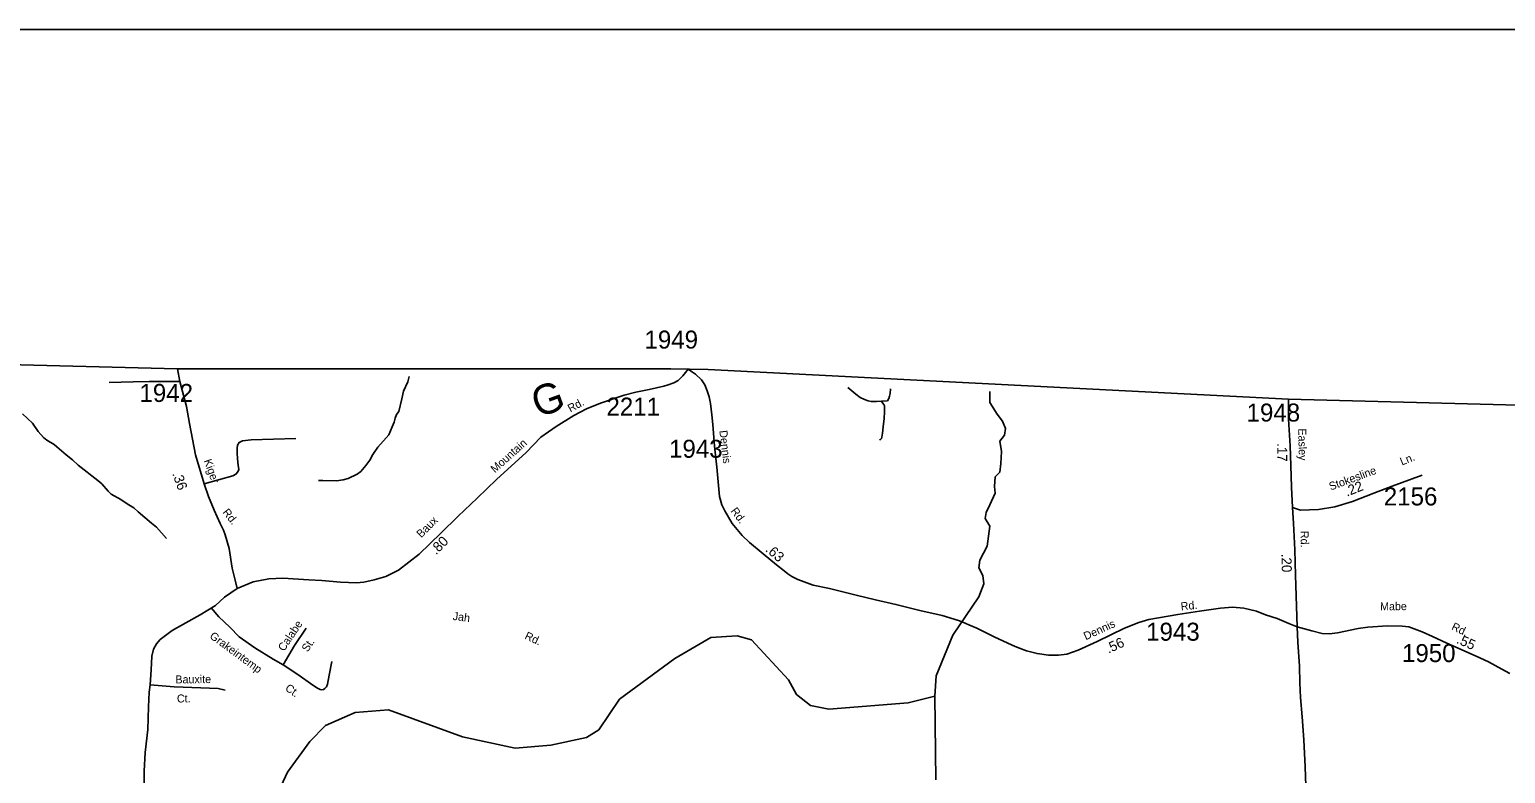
# Model space of a CAD drawing. Extents: x 1551653 to 1702041, y 811336 to 920032.
# Drawn here: x 1644240 to 1656342, y 912089 to 918192 of the extents above; entities that cross this region are included whole.
import ezdxf

# ---------------------------------------------------------------- set-up
doc = ezdxf.new("R2010")
doc.units = 0
for name, color, linetype in [('Old_Level_10', 7, 'Continuous'), ('Old_Level_11', 7, 'Continuous'), ('Old_Level_17', 7, 'Continuous'), ('Old_Level_22', 7, 'Continuous'), ('Old_Level_31', 7, 'Continuous'), ('Old_Level_32', 7, 'Continuous'), ('Old_Level_35', 7, 'Continuous'), ('Old_Level_50', 7, 'Continuous'), ('Old_Level_52', 7, 'Continuous'), ('Old_Level_59', 7, 'Continuous'), ('Old_Level_62', 7, 'Continuous'), ('Old_Level_63', 7, 'Continuous'), ('Old_Level_8', 7, 'Continuous')]:
    doc.layers.add(name, color=color, linetype=linetype)

msp = doc.modelspace()

# ---------------------------------------------------------------- linework, layer by layer
at = {"layer": 'Old_Level_31'}
msp.add_line((1651879.161, 913326.774), (1651879.161, 913326.774), dxfattribs=at)
at = {"layer": 'Old_Level_32'}
for points in [[(1645943.297, 913606.581), (1645924.699, 913673.694), (1645901.312, 913773.928), (1645877, 913935.546), (1645845.111, 914047.999), (1645831.683, 914084.923), (1645803.151, 914138.632), (1645752.799, 914247.727), (1645706.703, 914362.083), (1645671.397, 914464.24), (1645600.066, 914702.572), (1645551.392, 914959.366), (1645526.216, 915098.673), (1645472.508, 915305.115), (1645453.663, 915408.716)], [(1649640.887, 915405.391), (1649597.579, 915350.432), (1649559.395, 915311.829), (1649522.471, 915293.367), (1649477.154, 915278.261), (1649441.907, 915266.512), (1649319.385, 915237.98), (1649211.968, 915216.161), (1649116.3, 915190.984), (1648921.415, 915127.047), (1648807.818, 915081.233), (1648703.469, 915025.153), (1648558.54, 914936.199), (1648431.662, 914847.545), (1648311.203, 914721.421), (1648068.143, 914501.164), (1647910.373, 914348.431), (1647754.283, 914199.054), (1647613.298, 914059.747), (1647435.388, 913886.873), (1647265.871, 913755.958), (1647161.81, 913705.606), (1647066.142, 913677.073), (1646980.543, 913658.611), (1646920.122, 913653.576), (1646790.046, 913658.611), (1646637.313, 913672.038), (1646529.056, 913677.073), (1646317.578, 913690.501), (1646203.448, 913685.466), (1646074.212, 913660.289), (1645943.297, 913606.581)], [(1649640.887, 915405.391), (1649668.072, 915387.356), (1649701.64, 915364.698), (1649749.473, 915319.381), (1649778.006, 915278.261), (1649796.508, 915227.75), (1649811.944, 915179.586), (1649822.839, 915125.059), (1649833.734, 915030.547), (1649843.043, 914950.974), (1649856.32, 914774.44), (1649874.094, 914601.029), (1649896.775, 914361.253), (1649917.313, 914293.883), (1649939.971, 914243.531), (1650001.837, 914138.933), (1650081.756, 914040.222), (1650142.971, 913984.058), (1650255.197, 913890.453), (1650364.023, 913801.952), (1650427.544, 913750.923), (1650457.755, 913725.747), (1650490.484, 913705.606), (1650539.164, 913679.414), (1650664.547, 913633.943), (1650800.377, 913605.96), (1651018.231, 913552.251), (1651176.947, 913513.43), (1651343.947, 913476.505), (1651539.9, 913426.993), (1651721.586, 913385.033), (1651857.116, 913344.752), (1651892.362, 913331.324)], [(1654562.258, 915160.404), (1654562.834, 914995.607), (1654575.35, 914776.978), (1654581.444, 914615.206), (1654587.428, 914438.554), (1654593.994, 914270.425)], [(1654593.994, 914270.425), (1654661.98, 914247.764), (1654807.394, 914253.429), (1654941.477, 914276.09), (1655085.946, 914321.414), (1655261.576, 914389.4), (1655412.655, 914446.055), (1655657.215, 914534.814)], [(1654593.994, 914270.425), (1654603.757, 914143.706), (1654614.322, 913924.482), (1654619.893, 913716.241), (1654627.131, 913462.137), (1654634.437, 913292.721)], [(1645943.297, 913606.581), (1645839.236, 913534.41), (1645763.691, 913467.582), (1645639.879, 913390.807), (1645521.299, 913324.5), (1645409.693, 913261.684), (1645312.159, 913189.23), (1645279.86, 913151.364), (1645256.473, 913110.157), (1645242.957, 913050.523), (1645237.717, 912940.563), (1645229.187, 912817.25), (1645221.769, 912756.777), (1645216.487, 912634.809), (1645210.496, 912448.619), (1645188.098, 912261.042), (1645178.761, 912109.344), (1645183.375, 911839.917)], [(1651892.362, 913331.324), (1651941.036, 913309.505), (1652006.493, 913281.812), (1652148.737, 913211.32), (1652296.435, 913140.827), (1652336.297, 913125.721), (1652414.342, 913096.349), (1652501.619, 913072.013), (1652593.93, 913060.264), (1652675.333, 913058.585), (1652744.147, 913068.656), (1652837.298, 913099.706), (1652995.066, 913172.716), (1653217.874, 913280.133), (1653334.941, 913327.128), (1653418.022, 913351.465), (1653655.515, 913393.425), (1653834.107, 913420.042), (1654004.147, 913443.869), (1654104.065, 913453.008), (1654196.377, 913444.616), (1654299.25, 913419.347), (1654374.909, 913390.591), (1654470.056, 913360.475), (1654566.463, 913318.737), (1654634.437, 913292.721)], [(1654634.437, 913292.721), (1654754.443, 913258.314), (1654839.621, 913238.173), (1654897.526, 913235.656), (1654965.5, 913244.048), (1655134.599, 913279.294), (1655213.483, 913289.365), (1655374.929, 913299.103), (1655494.194, 913297.756), (1655547.903, 913291.882), (1655658.106, 913250.905), (1655743.468, 913212.803), (1655860.504, 913159.289), (1656100.934, 913051.033), (1656201.218, 913005.716), (1656311.152, 912945.294), (1656378.288, 912908.369)], [(1654634.437, 913292.721), (1654637.712, 913165.94), (1654651.53, 912969.74), (1654655.966, 912833.565), (1654660.484, 912711.4), (1654674.677, 912553.215), (1654688.656, 912365.013), (1654700.185, 912144.846), (1654713.289, 911755.264)]]:
    msp.add_lwpolyline(points, dxfattribs=at)
at = {"layer": 'Old_Level_35'}
msp.add_line((1651224.584, 915141.91), (1651273.623, 915145.499), dxfattribs=at)
for points in [[(1645472.508, 915305.115), (1645220.748, 915303.436), (1645089.834, 915301.758), (1644891.783, 915296.723)], [(1650948.492, 915254.682), (1651013.775, 915200.818), (1651050.854, 915173.906), (1651086.736, 915155.965), (1651115.443, 915145.798), (1651141.158, 915141.014), (1651184.216, 915141.014), (1651224.584, 915141.91)], [(1651273.623, 915145.499), (1651285.584, 915165.833), (1651291.564, 915183.774), (1651295.751, 915205.303), (1651300.016, 915245.512)], [(1651224.584, 915141.91), (1651234.751, 915129.95), (1651245.515, 915116.793), (1651249.104, 915104.234), (1651249.702, 915089.283), (1651250.3, 915054.597), (1651246.113, 915001.372), (1651239.535, 914931.999), (1651233.256, 914879.671), (1651227.574, 914848.872), (1651224.584, 914837.509), (1651217.408, 914829.734), (1651208.437, 914824.95)], [(1645671.397, 914464.24), (1645906.372, 914531.376), (1645931.548, 914543.125), (1645948.332, 914563.265), (1645955.045, 914583.406), (1645951.689, 914618.652), (1645944.975, 914670.683), (1645941.618, 914719.355), (1645941.618, 914757.959), (1645944.975, 914783.135), (1645958.402, 914804.954), (1645986.935, 914818.381), (1646057.428, 914825.094), (1646423.317, 914836.844)], [(1645729.971, 913447.29), (1645791.129, 913374.603), (1645882.257, 913289.695), (1645957.494, 913210.716), (1646086.516, 913119.433), (1646236.272, 913026.121), (1646319.976, 912979.009)], [(1646319.976, 912979.009), (1646412.399, 913137.795), (1646508.31, 913280.877)], [(1646319.976, 912979.009), (1646439.073, 912901.735), (1646562.17, 912814.376), (1646599.896, 912789.993), (1646622.094, 912779.337), (1646637.823, 912775.413), (1646651.481, 912777.736), (1646661.838, 912785.331), (1646673.738, 912799.698), (1646682.176, 912820.938), (1646696.93, 912896.886), (1646718.216, 913008.72)], [(1645229.187, 912817.25), (1645425.2, 912799.431), (1645643.487, 912792.749), (1645786.042, 912786.067), (1645843.955, 912772.703)]]:
    msp.add_lwpolyline(points, dxfattribs=at)
at = {"layer": 'Old_Level_50'}
msp.add_line((1651880.156, 913328.945), (1651880.156, 913328.945), dxfattribs=at)
at = {"layer": 'Old_Level_52'}
for points in [[(1645451.821, 915408.716), (1613629.31, 916223.677), (1612893.889, 916242.51), (1609407.795, 916316.714), (1604567.306, 916436.1), (1604121.169, 916447.104), (1597983.715, 916598.477), (1592971.979, 916723.06), (1585567.028, 916909.934), (1571995.505, 917226.835)], [(1645451.821, 915408.716), (1649499.43, 915407.936), (1649803.612, 915402.463), (1654562.258, 915160.404)], [(1694793.511, 914116.371), (1692562.114, 914175.872), (1691336.319, 914204.173), (1689842.72, 914245.971), (1688457.224, 914278.27), (1687259.326, 914310.071), (1685887.728, 914346.272), (1684226.232, 914390.173), (1683014.535, 914420.373), (1682024.635, 914443.572), (1680977.039, 914471.272), (1654562.258, 915160.404)]]:
    msp.add_lwpolyline(points, dxfattribs=at)
at = {"layer": 'Old_Level_59'}
msp.add_line((1651671.053, 912036.911), (1651662.134, 912723.63), dxfattribs=at)
for points in [[(1651662.134, 912723.63), (1651673.206, 912890.85), (1651810.181, 913222.932), (1652022.205, 913537.072), (1652065.163, 913644.519), (1652056.804, 913713.32), (1652022.811, 913775.64), (1652030.365, 913837.96), (1652090.797, 913953.159), (1652112.515, 914117.457), (1652074.744, 914179.777), (1652082.298, 914228.878), (1652112.515, 914293.087), (1652157.838, 914389.4), (1652152.173, 914442.278), (1652157.838, 914521.595), (1652194.664, 914561.253), (1652204.107, 914631.127), (1652209.772, 914729.329), (1652194.664, 914814.311), (1652233.378, 914865.3), (1652240.932, 914920.067), (1652218.27, 914978.61), (1652174.835, 915035.264), (1652112.515, 915131.578), (1652112.515, 915222.206)], [(1646356.103, 912100.477), (1646539.112, 912351.973), (1646666.142, 912484.027), (1646909.129, 912590.654), (1647184.104, 912611.364), (1647790.135, 912388.883), (1648223.103, 912298.045), (1648515.097, 912321.626), (1648807.091, 912384.577), (1648908.182, 912448.143), (1649078.17, 912697.486), (1649532.155, 913032.951), (1649826.097, 913204.272), (1650043.145, 913219.549), (1650159.102, 913184.28), (1650463.194, 912856.401), (1650529.118, 912736.959), (1650644.152, 912645.916), (1650794.148, 912616.593), (1651445.188, 912669.086), (1651662.134, 912723.63)], [(1646611.086, 909983.622), (1646508.149, 910435.454), (1646280.131, 910857.041), (1646272.134, 910916.301), (1646223.127, 910966.539), (1646175.145, 911174.257), (1646198.111, 911649.875), (1646302.072, 911989.134), (1646356.103, 912100.477)]]:
    msp.add_lwpolyline(points, dxfattribs=at)
at = {"layer": 'Old_Level_62'}
for points in [[(1647352.529, 915346.041), (1647341.994, 915302.263), (1647306.725, 915225.163), (1647292.371, 915162.93), (1647267.15, 915059.173), (1647248.798, 915033.439), (1647238.442, 915003.502), (1647230.138, 914971.616), (1647213.631, 914931.836), (1647184.924, 914868.167), (1647095.726, 914765.231), (1647055.023, 914705.766), (1647030.827, 914658.502), (1646997.916, 914614.826), (1646957.316, 914566.946), (1646925.123, 914543.365), (1646852.637, 914508.301), (1646812.549, 914496.818), (1646756.467, 914489.539), (1646644.509, 914490.974), (1646608.625, 914493.435)], [(1644181.013, 915039.283), (1644263.034, 914961.774), (1644310.196, 914893.184), (1644333.88, 914870.833), (1644355.615, 914844.586), (1644381.247, 914822.236), (1644440.814, 914787.479), (1644464.6, 914769.127), (1644539.752, 914702.178), (1644591.323, 914661.475), (1644638.792, 914616.876), (1644801.193, 914492.717), (1644832.874, 914464.317), (1644884.137, 914403.622), (1644909.871, 914381.271), (1644988.919, 914337.8), (1645040.387, 914301.506), (1645094.418, 914266.852), (1645132.045, 914236.299), (1645240.825, 914142.898), (1645280.503, 914110.398), (1645363.344, 914017.304)]]:
    msp.add_lwpolyline(points, dxfattribs=at)
at = {"layer": 'Old_Level_63'}
msp.add_lwpolyline([(1633724.041, 918191.523), (1696240.113, 918191.523), (1696240.113, 874749.337), (1633724.041, 874749.337), (1633724.041, 918191.523)], dxfattribs=at)

# ---------------------------------------------------------------- texts
at = {"layer": 'Old_Level_10'}
for s, height, rotation, p in [('Calabe', 65.6167, 56.053575, (1646326.268, 913085.96)), ('Jah', 65.6167, 352.5998528, (1647707.161, 913349.567)), ('Grakeintemp', 65.61666, 323.7752917, (1645710.81, 913204.061)), ('Rd.', 65.6167, 335.1334889, (1648294.273, 913195.523)), ('St.', 65.6167, 56.053575, (1646520.028, 913080.74)), ('Bauxite', 65.6167, 0.7007333, (1645436.318, 912827.467)), ('Ct.', 65.6167, 0.7007333, (1645448.768, 912671.145)), ('Ct.', 65.6167, 324.6376361, (1646330.14, 912776.258))]:
    msp.add_text(s, height=height, rotation=rotation, dxfattribs=at).set_placement(p)
at = {"layer": 'Old_Level_11'}
for s, rotation, p in [('Rd.', 28.1729667, (1648674.17, 915049.845)), ('Dennis', 276.84225, (1649895.639, 914900.446)), ('Easley', 271.2819194, (1654641.916, 914919.15)), ('Mountain', 41.6292944, (1648055.277, 914551.038)), ('Kiger', 289.7995694, (1645667.788, 914654.702)), ('Ln.', 21.6608722, (1655491.942, 914614.774)), ('Stokesline', 20.2566889, (1654908.888, 914409.588)), ('Rd.', 307.99555, (1645818.836, 914230.216)), ('Baux', 45.1041028, (1647451.76, 914017.424)), ('Rd.', 306.9455167, (1649985.464, 914241.325)), ('Rd.', 270.963075, (1654661.452, 914078.592)), ('Rd.', 5.7714722, (1653682.223, 913426.348)), ('Mabe', 0.550325, (1655313.665, 913427.07)), ('Dennis', 24.6342028, (1652900.733, 913181.341)), ('Rd.', 334.5655306, (1655893.235, 913271.576))]:
    msp.add_text(s, height=65.6167, rotation=rotation, dxfattribs=at).set_placement(p)
at = {"layer": 'Old_Level_17'}
for s, rotation, p in [('.17', 270.1137944, (1654469.713, 914798.751)), ('.36', 289.7995694, (1645408.923, 914548.338)), ('.22', 21.828175, (1655041.446, 914358.975)), ('.80', 45.1041028, (1647573.708, 913878.21)), ('.63', 319.1697361, (1650267.958, 913917.052)), ('.63', 319.1697361, (1650267.959, 913917.052)), ('.20', 271.5324083, (1654503.996, 913890.365)), ('.56', 24.7797778, (1653086.385, 913071.484)), ('.55', 336.4854306, (1655933.185, 913160.65))]:
    msp.add_text(s, height=82.0208, rotation=rotation, dxfattribs=at).set_placement(p)
at = {"layer": 'Old_Level_22'}
msp.add_text('G', height=246.062, rotation=20.1053694, dxfattribs=at).set_placement((1648410.876, 915003.742))
at = {"layer": 'Old_Level_8'}
for s, p in [('1949', (1649282.154, 915574.385)), ('1942', (1645141.43, 915136.789)), ('2211', (1648970.217, 915024.718)), ('1948', (1654218.869, 914975.841)), ('1943', (1649483.53, 914678.75)), ('2156', (1655344.027, 914287.628)), ('1943', (1653395.356, 913178.219)), ('1950', (1655492.948, 913002.726))]:
    msp.add_text(s, height=147.6375, dxfattribs=at).set_placement(p)

doc.saveas('drawing.dxf')
